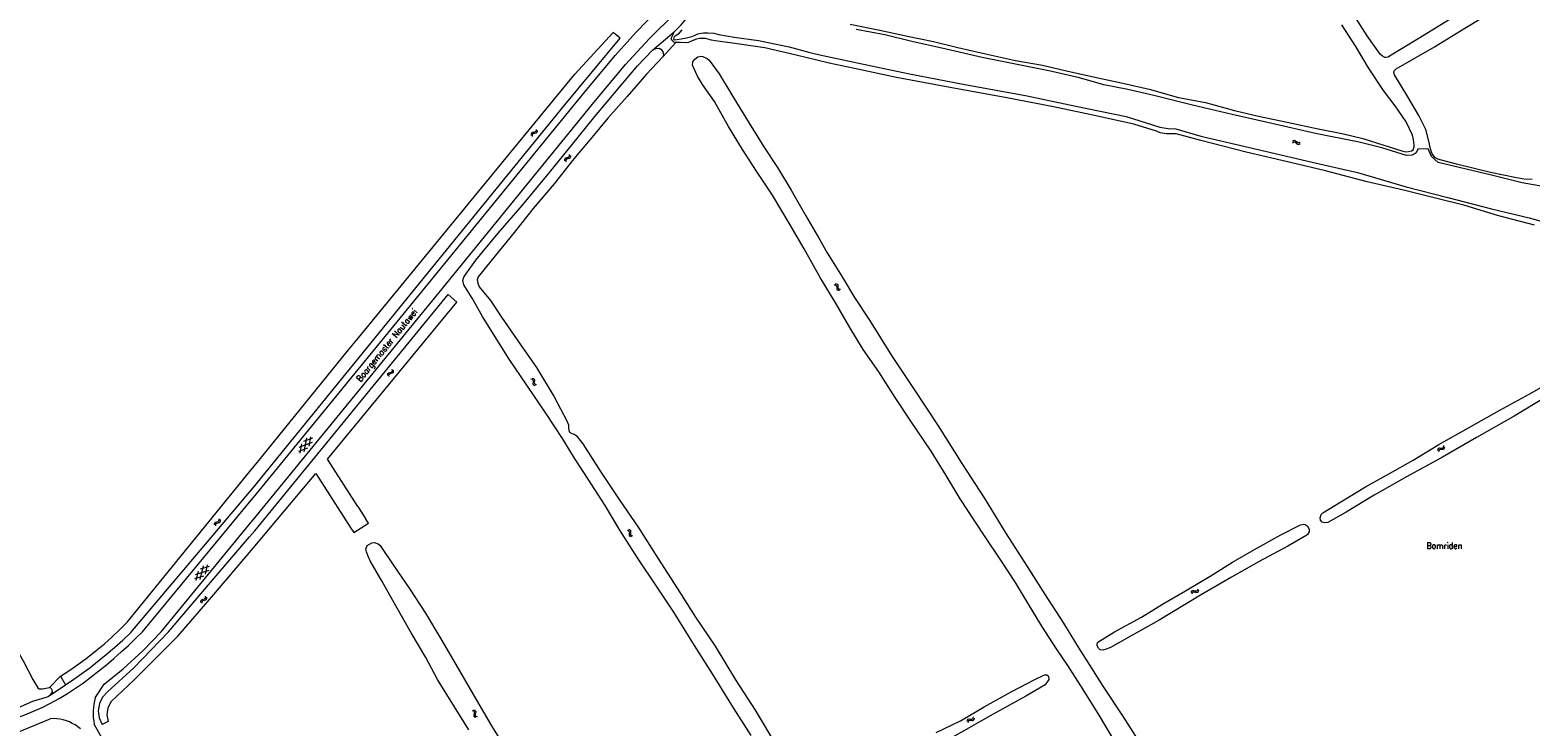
# Model space of a CAD drawing. Header units: metres. Extents: x 189705 to 199106, y 581686 to 588448.
# Tile 331 of 555: x 193929 to 194411, y 586600 to 586824. Entities that reach past the tile are written whole.
import ezdxf

# ---------------------------------------------------------------- set-up
doc = ezdxf.new("R2010")
doc.units = ezdxf.units.M
doc.layers.add('B-WA-OG-GBKN-G', color=7, linetype='Continuous', lineweight=18)
doc.styles.add('Style-STANDARD', font='STANDARD.shx')

msp = doc.modelspace()

# ---------------------------------------------------------------- linework, layer by layer
at = {"layer": 'B-WA-OG-GBKN-G'}
for p, q in [((194090.525, 586790.803), (194090.406, 586790.487)), ((194090.406, 586790.487), (194090.41, 586790.078)), ((194090.808, 586790.971), (194090.525, 586790.803)), ((194090.907, 586790.482), (194090.786, 586790.168)), ((194090.786, 586790.168), (194090.79, 586789.759)), ((194091.21, 586791.039), (194090.808, 586790.971)), ((194091.19, 586790.65), (194090.907, 586790.482)), ((194091.592, 586790.721), (194091.19, 586790.65)), ((194091.618, 586791.115), (194091.21, 586791.039)), ((194091.993, 586790.79), (194091.592, 586790.721)), ((194091.896, 586791.285), (194091.618, 586791.115)), ((194092.013, 586791.591), (194091.896, 586791.285)), ((194092.282, 586790.965), (194091.993, 586790.79)), ((194092.01, 586791.999), (194092.013, 586791.591)), ((194092.396, 586791.272), (194092.282, 586790.965)), ((194092.391, 586791.68), (194092.396, 586791.272)), ((194334.892, 586787.668), (194335.22, 586787.909)), ((194334.927, 586788.163), (194335.253, 586788.407)), ((194335.22, 586787.909), (194335.537, 586787.995)), ((194335.253, 586788.407), (194335.569, 586788.495)), ((194335.537, 586787.995), (194335.838, 586787.869)), ((194335.569, 586788.495), (194335.881, 586788.363)), ((194335.838, 586787.869), (194336.139, 586787.584)), ((194335.881, 586788.363), (194336.172, 586788.079)), ((194336.139, 586787.584), (194336.43, 586787.298)), ((194336.172, 586788.079), (194336.465, 586787.795)), ((194336.43, 586787.298), (194336.732, 586787.168)), ((194336.465, 586787.795), (194336.768, 586787.665)), ((194336.732, 586787.168), (194337.057, 586787.256)), ((194336.768, 586787.665), (194337.093, 586787.752)), ((194337.057, 586787.256), (194337.386, 586787.5)), ((194337.093, 586787.752), (194337.421, 586787.995)), ((194101.258, 586782.586), (194101.162, 586782.263)), ((194101.162, 586782.263), (194101.195, 586781.855)), ((194101.528, 586782.774), (194101.258, 586782.586)), ((194101.925, 586782.87), (194101.528, 586782.774)), ((194101.662, 586782.293), (194101.564, 586781.971)), ((194101.564, 586781.971), (194101.598, 586781.564)), ((194101.932, 586782.481), (194101.662, 586782.293)), ((194102.326, 586782.976), (194101.925, 586782.87)), ((194102.328, 586782.581), (194101.932, 586782.481)), ((194102.592, 586783.165), (194102.326, 586782.976)), ((194102.723, 586782.678), (194102.328, 586782.581)), ((194102.686, 586783.479), (194102.592, 586783.165)), ((194102.654, 586783.885), (194102.686, 586783.479)), ((194103, 586782.874), (194102.723, 586782.678)), ((194103.091, 586783.188), (194103, 586782.874)), ((194103.057, 586783.594), (194103.091, 586783.188)), ((194187.698, 586742.059), (194188.104, 586742.025)), ((194188.05, 586742.409), (194188.456, 586742.378)), ((194188.104, 586742.025), (194188.399, 586741.881)), ((194188.399, 586741.881), (194188.543, 586741.588)), ((194188.456, 586742.378), (194188.752, 586742.237)), ((194188.543, 586741.588), (194188.583, 586741.176)), ((194188.583, 586741.176), (194188.614, 586740.769)), ((194188.752, 586742.237), (194188.901, 586741.933)), ((194188.901, 586741.933), (194188.934, 586741.527)), ((194188.934, 586741.527), (194188.968, 586741.12)), ((194188.614, 586740.769), (194188.756, 586740.472)), ((194188.756, 586740.472), (194189.06, 586740.325)), ((194188.968, 586741.12), (194189.11, 586740.823)), ((194189.06, 586740.325), (194189.467, 586740.292)), ((194189.11, 586740.823), (194189.412, 586740.675)), ((194189.412, 586740.675), (194189.819, 586740.643)), ((194044.359, 586713.289), (194044.443, 586713.605)), ((194044.403, 586712.884), (194044.359, 586713.289)), ((194044.443, 586713.605), (194044.715, 586713.807)), ((194044.715, 586713.807), (194045.108, 586713.914)), ((194044.771, 586713.007), (194044.858, 586713.324)), ((194044.812, 586712.602), (194044.771, 586713.007)), ((194044.858, 586713.324), (194045.119, 586713.519)), ((194045.108, 586713.914), (194045.501, 586714.022)), ((194045.119, 586713.519), (194045.518, 586713.634)), ((194045.501, 586714.022), (194045.767, 586714.217)), ((194045.518, 586713.634), (194045.912, 586713.739)), ((194045.767, 586714.217), (194045.857, 586714.541)), ((194045.857, 586714.541), (194045.814, 586714.947)), ((194045.912, 586713.739), (194046.178, 586713.934)), ((194046.178, 586713.934), (194046.266, 586714.259)), ((194046.266, 586714.259), (194046.223, 586714.665)), ((194090.364, 586711.825), (194090.755, 586711.712)), ((194090.755, 586711.712), (194091.016, 586711.513)), ((194090.779, 586712.099), (194091.171, 586711.988)), ((194091.056, 586710.785), (194091.006, 586710.38)), ((194091.006, 586710.38), (194091.087, 586710.061)), ((194091.016, 586711.513), (194091.099, 586711.197)), ((194091.099, 586711.197), (194091.056, 586710.785)), ((194091.087, 586710.061), (194091.355, 586709.856)), ((194091.171, 586711.988), (194091.432, 586711.792)), ((194091.355, 586709.856), (194091.748, 586709.744)), ((194091.47, 586711.06), (194091.423, 586710.654)), ((194091.423, 586710.654), (194091.503, 586710.335)), ((194091.432, 586711.792), (194091.518, 586711.464)), ((194091.518, 586711.464), (194091.47, 586711.06)), ((194091.503, 586710.335), (194091.77, 586710.13)), ((194091.77, 586710.13), (194092.163, 586710.017)), ((194019.12, 586690.206), (194019.633, 586693.214)), ((194018.567, 586689.54), (194015.707, 586688.48)), ((194020.115, 586691.408), (194015.806, 586689.81)), ((194016.286, 586688), (194016.798, 586691.007)), ((194020.212, 586692.734), (194017.349, 586691.672)), ((194017.574, 586688.342), (194018.345, 586692.874)), ((194381.605, 586688.842), (194381.682, 586689.242)), ((194381.682, 586689.242), (194381.856, 586689.52)), ((194381.856, 586689.52), (194382.175, 586689.633)), ((194381.913, 586688.453), (194381.993, 586688.852)), ((194381.993, 586688.852), (194382.169, 586689.129)), ((194382.169, 586689.129), (194382.476, 586689.239)), ((194382.175, 586689.633), (194382.582, 586689.62)), ((194382.476, 586689.239), (194382.891, 586689.231)), ((194382.582, 586689.62), (194382.99, 586689.607)), ((194382.891, 586689.231), (194383.299, 586689.216)), ((194382.99, 586689.607), (194383.301, 586689.715)), ((194383.299, 586689.216), (194383.61, 586689.324)), ((194383.301, 586689.715), (194383.483, 586689.998)), ((194383.483, 586689.998), (194383.561, 586690.399)), ((194383.61, 586689.324), (194383.79, 586689.608)), ((194383.79, 586689.608), (194383.869, 586690.01)), ((193988.719, 586665.318), (193988.817, 586665.63)), ((193988.747, 586664.911), (193988.719, 586665.318)), ((193988.817, 586665.63), (193989.097, 586665.821)), ((193989.097, 586665.821), (193989.493, 586665.912)), ((193989.119, 586665.019), (193989.219, 586665.332)), ((193989.144, 586664.613), (193989.119, 586665.019)), ((193989.219, 586665.332), (193989.488, 586665.516)), ((193989.488, 586665.516), (193989.891, 586665.615)), ((193989.493, 586665.912), (193989.891, 586666.004)), ((193989.891, 586666.004), (193990.164, 586666.187)), ((193989.891, 586665.615), (193990.29, 586665.704)), ((193990.164, 586666.187), (193990.268, 586666.507)), ((193990.268, 586666.507), (193990.242, 586666.915)), ((193990.29, 586665.704), (193990.563, 586665.887)), ((193990.563, 586665.887), (193990.665, 586666.209)), ((193990.665, 586666.209), (193990.639, 586666.617)), ((194121.23, 586663.255), (194121.621, 586663.141)), ((194121.621, 586663.141), (194121.882, 586662.941)), ((194121.645, 586663.528), (194122.037, 586663.417)), ((194121.921, 586662.213), (194121.871, 586661.808)), ((194121.871, 586661.808), (194121.952, 586661.489)), ((194121.882, 586662.941), (194121.965, 586662.626)), ((194121.965, 586662.626), (194121.921, 586662.213)), ((194121.952, 586661.489), (194122.22, 586661.285)), ((194122.037, 586663.417), (194122.298, 586663.22)), ((194122.22, 586661.285), (194122.613, 586661.172)), ((194122.335, 586662.488), (194122.288, 586662.083)), ((194122.288, 586662.083), (194122.368, 586661.764)), ((194122.298, 586663.22), (194122.384, 586662.892)), ((194122.384, 586662.892), (194122.335, 586662.488)), ((194122.368, 586661.764), (194122.635, 586661.558)), ((194122.635, 586661.558), (194123.028, 586661.445)), ((193986.888, 586650.245), (193982.494, 586648.897)), ((193982.87, 586647.062), (193983.554, 586650.035)), ((193987.061, 586651.563), (193984.142, 586650.668)), ((193984.175, 586647.33), (193985.205, 586651.811)), ((193985.826, 586649.103), (193986.51, 586652.076)), ((193985.235, 586648.469), (193982.319, 586647.575)), ((193984.362, 586640.422), (193984.455, 586640.736)), ((193984.395, 586640.016), (193984.362, 586640.422)), ((193984.455, 586640.736), (193984.733, 586640.93)), ((193984.733, 586640.93), (193985.128, 586641.026)), ((193984.766, 586640.129), (193984.862, 586640.443)), ((193984.796, 586639.723), (193984.766, 586640.129)), ((193984.862, 586640.443), (193985.128, 586640.631)), ((193985.128, 586641.026), (193985.525, 586641.123)), ((193985.128, 586640.631), (193985.53, 586640.734)), ((193985.525, 586641.123), (193985.796, 586641.31)), ((193985.53, 586640.734), (193985.927, 586640.828)), ((193985.796, 586641.31), (193985.895, 586641.631)), ((193985.895, 586641.631), (193985.864, 586642.039)), ((193985.927, 586640.828), (193986.198, 586641.015)), ((193986.198, 586641.015), (193986.296, 586641.338)), ((193986.296, 586641.338), (193986.264, 586641.745)), ((194302.423, 586643.165), (194302.567, 586643.546)), ((194302.567, 586643.546), (194302.785, 586643.79)), ((194302.659, 586642.729), (194302.806, 586643.109)), ((194302.785, 586643.79), (194303.119, 586643.847)), ((194302.806, 586643.109), (194303.027, 586643.352)), ((194303.027, 586643.352), (194303.349, 586643.407)), ((194303.119, 586643.847), (194303.518, 586643.764)), ((194303.349, 586643.407), (194303.756, 586643.329)), ((194303.518, 586643.764), (194303.918, 586643.682)), ((194303.756, 586643.329), (194304.155, 586643.244)), ((194303.918, 586643.682), (194304.243, 586643.735)), ((194304.155, 586643.244), (194304.48, 586643.297)), ((194304.243, 586643.735), (194304.47, 586643.983)), ((194304.47, 586643.983), (194304.616, 586644.365)), ((194304.48, 586643.297), (194304.707, 586643.546)), ((194304.707, 586643.546), (194304.853, 586643.928)), ((194071.503, 586605.297), (194071.882, 586605.148)), ((194071.882, 586605.148), (194072.124, 586604.926)), ((194071.941, 586605.532), (194072.321, 586605.385)), ((194072.097, 586604.197), (194072.01, 586603.799)), ((194072.01, 586603.799), (194072.061, 586603.474)), ((194072.061, 586603.474), (194072.31, 586603.246)), ((194072.177, 586604.604), (194072.097, 586604.197)), ((194072.124, 586604.926), (194072.177, 586604.604)), ((194072.31, 586603.246), (194072.691, 586603.097)), ((194072.321, 586605.385), (194072.563, 586605.166)), ((194072.534, 586604.434), (194072.45, 586604.034)), ((194072.45, 586604.034), (194072.501, 586603.709)), ((194072.501, 586603.709), (194072.747, 586603.48)), ((194072.619, 586604.831), (194072.534, 586604.434)), ((194072.563, 586605.166), (194072.619, 586604.831)), ((194072.747, 586603.48), (194073.128, 586603.332)), ((194230.489, 586601.813), (194230.592, 586602.207)), ((194230.592, 586602.207), (194230.784, 586602.472)), ((194230.771, 586601.404), (194230.876, 586601.797)), ((194230.784, 586602.472), (194231.109, 586602.565)), ((194230.876, 586601.797), (194231.071, 586602.062)), ((194231.071, 586602.062), (194231.384, 586602.151)), ((194231.109, 586602.565), (194231.514, 586602.524)), ((194231.384, 586602.151), (194231.798, 586602.116)), ((194231.514, 586602.524), (194231.921, 586602.485)), ((194231.798, 586602.116), (194232.204, 586602.074)), ((194231.921, 586602.485), (194232.238, 586602.572)), ((194232.204, 586602.074), (194232.521, 586602.161)), ((194232.238, 586602.572), (194232.438, 586602.843)), ((194232.438, 586602.843), (194232.543, 586603.238)), ((194232.521, 586602.161), (194232.72, 586602.434)), ((194232.72, 586602.434), (194232.825, 586602.829))]:
    msp.add_line(p, q, dxfattribs=at)
at = {"layer": 'B-WA-OG-GBKN-G', "flags": 128}
for points in [[(194364.555, 586815.078), (194363.889, 586815.52), (194363.087, 586816.163), (194358.966, 586822.028), (194354.447, 586829.143), (194349.191, 586836.863), (194342.933, 586845.938), (194337.625, 586853.93), (194332.227, 586861.825), (194326.55, 586870.011), (194320.622, 586878.73), (194316.012, 586885.774), (194309.949, 586894.888), (194304.286, 586903.179), (194298.377, 586912.065), (194292.088, 586921.659), (194286.329, 586930.351), (194280.95, 586938.207), (194276.872, 586942.957)], [(194422.462, 586850.389), (194408.672, 586841.984), (194396.647, 586834.385), (194385.62, 586827.419), (194375.301, 586821.035), (194366.071, 586815.483), (194365.656, 586815.225), (194364.866, 586815.052), (194364.555, 586815.078)], [(194411.92, 586775.892), (194409.343, 586776.027), (194406.856, 586776.395), (194398.497, 586778.175), (194387.62, 586780.867), (194381.664, 586782.44), (194380.694, 586782.922), (194379.654, 586784.407), (194379.242, 586785.775), (194378.762, 586788.199), (194377.746, 586791.99), (194375.566, 586796.419), (194371.951, 586802.451), (194367.737, 586809.533), (194367.44, 586810.305), (194367.597, 586810.79), (194368.239, 586811.404), (194380.536, 586818.51), (194390.323, 586824.514), (194399.994, 586830.381), (194412.157, 586838.537)], [(194117.423, 586815.763), (194124.184, 586823.234), (194131.207, 586830.461)], [(194120.743, 586812.824), (194128.464, 586821.191), (194136.579, 586829.176)], [(194136.4, 586823.347), (194138.591, 586825.61), (194140.748, 586828.181)], [(194001.129, 586676.796), (194057.124, 586745.738), (194101.229, 586799.874), (194119.024, 586821.279), (194116.778, 586823.163)], [(194034.964, 586724.988), (194104.463, 586809.71), (194116.778, 586823.163)], [(194129.445, 586817.494), (194136.4, 586823.347)], [(194136.873, 586819.924), (194136.237, 586820.044), (194135.59, 586820.67), (194135.43, 586821.183), (194135.667, 586821.845), (194136.4, 586823.347)], [(194138.782, 586823.971), (194137.698, 586822.593), (194136.937, 586822.09), (194136.319, 586821.813), (194136.173, 586820.996), (194136.269, 586820.807), (194136.379, 586820.729), (194137.204, 586820.823), (194138.581, 586821.076), (194140.277, 586821.368), (194142.064, 586821.86), (194143.085, 586822.297), (194143.995, 586822.643), (194145.808, 586822.98), (194147.197, 586823.064), (194149.137, 586822.894), (194150.661, 586822.446), (194155.578, 586821.672), (194163.467, 586820.56), (194173.318, 586818.479), (194179.886, 586816.659), (194184.14, 586815.7), (194193.635, 586813.663), (194211.906, 586809.829), (194229.713, 586806.449), (194249.216, 586802.896), (194265.351, 586799.455), (194281.564, 586796.13), (194289.94, 586793.508), (194292.374, 586792.752), (194294.964, 586792.241), (194297.464, 586792.171), (194305.543, 586789.783), (194322.986, 586785.782), (194342.616, 586781.102), (194355.785, 586778.16), (194371.477, 586773.527), (194384.827, 586770.118), (194398.901, 586766.435), (194410.905, 586763.559), (194426.209, 586759.342)], [(194192.888, 586825.786), (194202.4, 586823.875), (194211.328, 586821.952), (194219.694, 586820.276), (194227.456, 586818.264), (194236.359, 586816.276), (194245.973, 586814.137), (194254.644, 586812.577), (194262.374, 586810.812), (194271.419, 586808.824), (194280.426, 586806.894), (194288.913, 586804.868), (194298.346, 586802.27), (194306.958, 586800.6), (194316.299, 586798.112), (194323.997, 586796.237), (194333.211, 586794.306), (194343.175, 586792.161), (194351.276, 586790.563), (194357.549, 586789.086), (194364.294, 586786.96), (194370.075, 586785.056), (194371.376, 586784.82), (194372.18, 586784.877), (194373.165, 586785.127), (194373.651, 586785.392), (194373.964, 586786.356), (194373.972, 586786.952), (194373.782, 586788.747), (194373.486, 586790.127), (194371.462, 586794.452), (194367.936, 586799.577), (194364.215, 586804.456), (194359.295, 586811.818), (194355.248, 586818.654), (194350.773, 586825.543)], [(194315.598, 586796.745), (194302.818, 586799.752), (194290.439, 586802.874), (194282.01, 586804.822), (194274.356, 586806.302), (194266.497, 586808.547), (194256.669, 586810.822), (194245.429, 586813.074), (194235.237, 586815.13), (194223.687, 586817.81), (194212.654, 586820.282), (194203.978, 586822.321), (194194.797, 586824.077)], [(194132.733, 586815.324), (194136.873, 586819.924)], [(194138.392, 586819.937), (194136.873, 586819.924)], [(194412.693, 586761.271), (194400.742, 586764.34), (194390.015, 586767.66), (194381.741, 586769.712), (194370.586, 586772.475), (194358.887, 586775.137), (194345.511, 586778.689), (194334.731, 586781.218), (194320.08, 586784.721), (194305.487, 586788.457), (194297.583, 586790.515), (194295.996, 586790.557), (194294.473, 586790.547), (194292.46, 586790.888), (194291.282, 586791.467), (194283.941, 586793.711), (194270.772, 586796.595), (194258.133, 586799.194), (194243.228, 586802.153), (194225.039, 586805.489), (194207.763, 586808.693), (194194.244, 586811.578), (194186.146, 586813.311), (194175.492, 586815.876), (194165.511, 586818.146), (194155.047, 586819.697), (194149.487, 586820.428), (194148.301, 586820.687), (194147.172, 586820.964), (194146.433, 586821.181), (194145.447, 586821.244), (194144.486, 586821.19), (194143.518, 586820.986), (194142.146, 586820.395), (194141.014, 586819.913), (194139.858, 586819.795), (194138.392, 586819.937)], [(194001.233, 586673.681), (194059.378, 586744.832), (194106.796, 586802.941), (194117.423, 586815.763)], [(194161.056, 586597.294), (194154.918, 586606.987), (194148.619, 586617.049), (194142.868, 586626.13), (194136.222, 586636.888), (194130.869, 586644.883), (194124.587, 586654.309), (194118.913, 586663.182), (194114.221, 586671.167), (194108.708, 586679.59), (194104.335, 586686.315), (194100.533, 586692.66), (194095.102, 586700.778), (194089.046, 586709.782), (194083.408, 586718.115), (194078.328, 586726.167), (194074.763, 586731.83), (194071.464, 586737.719), (194068.841, 586742.073), (194068.542, 586743.431), (194068.669, 586744.19), (194068.911, 586744.727), (194072.627, 586749.982), (194079.818, 586758.617), (194087.627, 586767.665), (194095.321, 586777.005), (194103.334, 586786.74), (194110.846, 586796.166), (194118.761, 586805.511), (194124.542, 586812.419), (194129.445, 586817.494)], [(194132.733, 586815.324), (194127.516, 586809.758), (194121.273, 586802.547), (194115.057, 586795.641), (194109.96, 586789.418), (194104.179, 586782.524), (194097.803, 586774.521), (194091.115, 586766.572), (194084.986, 586758.887), (194077.436, 586749.624), (194073.409, 586744.585)], [(194129.445, 586817.494), (194130.505, 586817.989), (194131.532, 586818.121), (194132.127, 586817.787), (194132.676, 586817.019), (194132.905, 586815.882), (194132.733, 586815.324)], [(194188.366, 586735.897), (194183.268, 586744.416), (194178.134, 586753.604), (194173.307, 586761.83), (194167.939, 586770.824), (194162.766, 586778.578), (194158.324, 586785.491), (194153.825, 586792.962), (194149.341, 586800.901), (194145.444, 586806.442), (194143.879, 586809.123), (194142.213, 586812.675), (194142.379, 586813.745), (194142.961, 586814.606), (194143.931, 586815.27), (194144.873, 586815.48), (194145.6, 586815.432), (194146.915, 586814.777), (194147.568, 586814.242), (194150.788, 586809.84), (194155.513, 586802.056), (194160.437, 586793.966), (194165.195, 586786.357), (194169.497, 586779.776), (194173.924, 586772.415), (194178.686, 586764.17), (194183.1, 586756.53), (194185.454, 586752.367), (194190.302, 586744.583), (194194.247, 586738.016), (194199.126, 586730.667), (194206.163, 586719.348), (194213.208, 586708.71), (194221.137, 586696.762), (194228.735, 586684.619), (194235.96, 586673.605), (194242.964, 586662.002), (194249.692, 586651.533), (194255.244, 586642.802), (194261.345, 586633.39), (194266.122, 586625.613), (194270.403, 586618.9), (194274.05, 586613.101), (194280.32, 586603.54), (194287.706, 586592.046)], [(194001.156, 586666.573), (194061.827, 586740.757), (194110.145, 586800.079), (194120.743, 586812.824)], [(194415.94, 586773.524), (194408.7, 586774.809), (194399.287, 586777.213), (194386.183, 586780.285), (194381.728, 586781.382), (194379.53, 586783.24), (194378.551, 586785.794), (194375.156, 586785.672), (194374.844, 586784.934), (194374.376, 586784.209), (194373.364, 586783.719), (194371.589, 586783.645), (194363.614, 586786.046), (194356.311, 586787.836), (194342.325, 586790.716), (194328.34, 586793.868), (194315.598, 586796.745)], [(194073.409, 586744.585), (194073.132, 586743.619), (194073.258, 586742.599), (194073.72, 586741.454), (194077.349, 586737.051), (194080.883, 586731.712), (194086.915, 586722.943), (194092.141, 586715.474), (194097.871, 586706.083), (194101.914, 586698.367), (194102.382, 586697.047), (194102.456, 586696.079), (194102.485, 586695.352), (194102.755, 586694.715), (194103.539, 586694.302), (194104.233, 586694.072), (194104.913, 586693.686), (194107.004, 586690.996), (194112.749, 586682.078), (194118.741, 586673.088), (194125.024, 586663.824), (194131.084, 586654.197), (194137.352, 586644.556), (194143.258, 586635.281), (194149.501, 586625.926), (194156.095, 586615.102), (194162.344, 586605.436), (194169.246, 586593.936)], [(194001.689, 586663.049), (194063.756, 586738.915), (194066.53, 586736.452)], [(194034.743, 586670.847), (194024.996, 586686.059), (194066.53, 586736.452)], [(194277.919, 586595.351), (194272.852, 586603.815), (194267.739, 586612.052), (194262.742, 586619.739), (194259.138, 586625.123), (194254.477, 586632.368), (194250.158, 586639.464), (194246.002, 586646.456), (194241.01, 586653.922), (194236.464, 586660.759), (194232.932, 586666.091), (194228.219, 586673.343), (194223.668, 586680.744), (194218.872, 586688.624), (194212.402, 586698.27), (194207.313, 586705.898), (194202.039, 586714.136), (194197.053, 586721.317), (194192.767, 586728.361), (194188.366, 586735.897)], [(194031.793, 586721.122), (194034.964, 586724.988)], [(194002.515, 586685.081), (194031.793, 586721.122)], [(194344.711, 586668.781), (194350.516, 586672.338), (194358.384, 586677.102), (194366.043, 586681.445), (194373.728, 586685.73), (194381.939, 586690.707), (194391.486, 586696.134), (194401.538, 586701.729), (194410.948, 586706.898), (194419.431, 586711.79)], [(194416.05, 586705.864), (194406.107, 586699.815), (194394.005, 586692.949), (194383.071, 586686.721), (194371.586, 586680.378), (194361.138, 586674.479), (194352.155, 586669.018), (194346.298, 586665.733), (194345.372, 586665.56), (194344.452, 586665.757), (194343.91, 586666.464), (194343.788, 586667.151), (194344.147, 586668.251), (194344.711, 586668.781)], [(194000, 586681.987), (194002.515, 586685.081)], [(193960.793, 586633.761), (194000, 586681.987)], [(194001.191, 586657.467), (194021.323, 586681.476), (194030.109, 586667.701)], [(193961.858, 586630.33), (194000, 586675.46)], [(194000, 586675.46), (194001.129, 586676.796)], [(193965.66, 586630.581), (194000, 586672.187)], [(194000, 586672.187), (194001.233, 586673.681)], [(194034.743, 586670.847), (194037.331, 586666.807)], [(193977.095, 586637.154), (194000, 586665.16)], [(194000, 586665.16), (194001.156, 586666.573)], [(194030.109, 586667.701), (194032.558, 586663.861)], [(194033.468, 586662.435), (194038.193, 586665.462)], [(194038.193, 586665.462), (194037.331, 586666.807)], [(194283.087, 586629.309), (194276.498, 586625.566), (194275.123, 586625.037), (194273.976, 586624.651), (194273.167, 586624.789), (194272.643, 586625.276), (194272.178, 586626.093), (194272.167, 586626.695), (194272.44, 586627.284), (194277.804, 586630.615), (194286.442, 586635.326), (194293.174, 586639.405), (194300.613, 586643.71), (194308.455, 586648.5), (194315.667, 586652.922), (194322.788, 586656.988), (194331.213, 586661.737), (194337.523, 586664.982), (194338.559, 586665.155), (194339.246, 586664.985), (194339.737, 586664.544), (194340.163, 586663.733), (194340.324, 586663.247), (194340.251, 586662.671), (194339.764, 586661.849), (194339.497, 586661.571), (194333.395, 586658.131), (194324.264, 586653.163), (194315.398, 586648.129), (194305.398, 586642.372), (194292.134, 586634.342), (194283.087, 586629.309)], [(193989.317, 586648.528), (194000, 586661.067)], [(194000, 586661.067), (194001.689, 586663.049)], [(194032.558, 586663.861), (194033.468, 586662.435)], [(193988.534, 586642.58), (194000, 586656.066)], [(194000, 586656.066), (194001.191, 586657.467)], [(194070.405, 586599.101), (194065.783, 586606.469), (194060.368, 586615.281), (194056.646, 586622.263), (194051.897, 586630.254), (194046.923, 586638.89), (194042.633, 586646.769), (194038.754, 586653.414), (194037.976, 586655.066), (194037.52, 586656.223), (194037.329, 586657.127), (194037.75, 586658.254), (194039.266, 586659.15), (194040.143, 586659.224), (194041.322, 586658.843), (194041.917, 586658.308), (194046.322, 586651.726), (194051.425, 586644.245), (194056.481, 586636.577), (194061.759, 586627.797), (194067.391, 586618.081), (194072.887, 586608.626), (194077.694, 586600.406), (194082.646, 586592.485)], [(193973.979, 586630.528), (193989.317, 586648.528)], [(193977.109, 586629.276), (193988.534, 586642.58)], [(193959.458, 586618.695), (193965.749, 586624.446), (193971.637, 586630.608), (193977.095, 586637.154)], [(193955.907, 586629.005), (193958.385, 586631.347), (193960.793, 586633.761)], [(193961.106, 586626.215), (193963.402, 586628.378), (193965.66, 586630.581)], [(193962.866, 586618.947), (193973.979, 586630.528)], [(193923.676, 586627.655), (193927.303, 586621.194), (193930.439, 586615.247), (193932.024, 586612.566), (193932.419, 586612.253), (193933.451, 586612.294), (193934.594, 586612.509), (193935.77, 586612.699)], [(193950.746, 586624.548), (193953.359, 586626.738), (193955.907, 586629.005)], [(193956.401, 586622.013), (193958.772, 586624.093), (193961.106, 586626.215)], [(193956.633, 586625.534), (193959.273, 586627.902), (193961.858, 586630.33)], [(193962.866, 586615.034), (193977.109, 586629.276)], [(193945.134, 586620.266), (193947.973, 586622.364), (193950.746, 586624.548)], [(193946.13, 586617.15), (193948.678, 586619.044), (193951.185, 586620.992)], [(193951.185, 586620.992), (193953.936, 586623.231), (193956.633, 586625.534)], [(193951.596, 586618.015), (193954.016, 586619.993), (193956.401, 586622.013)], [(193939.268, 586616.339), (193935.77, 586612.699)], [(193939.268, 586616.339), (193942.231, 586618.257), (193945.134, 586620.266)], [(193939.268, 586616.339), (193940.915, 586613.527)], [(193940.915, 586613.527), (193943.542, 586615.311), (193946.13, 586617.15)], [(193946.654, 586614.187), (193949.142, 586616.079), (193951.596, 586618.015)], [(193950.467, 586609.383), (193953.279, 586613.744), (193959.458, 586618.695)], [(193954.428, 586611.295), (193962.866, 586618.947)], [(194220.538, 586598.194), (194228.306, 586601.974), (194235.908, 586606.447), (194244.637, 586611.325), (194252.179, 586615.28), (194255.343, 586616.776), (194256.042, 586616.717), (194256.586, 586616.281), (194256.713, 586615.238), (194255.498, 586613.537), (194249.317, 586609.884)], [(193935.77, 586612.699), (193936.224, 586612.619), (193936.533, 586611.91), (193936.556, 586611.248), (193935.954, 586610.167)], [(193935.954, 586610.167), (193940.915, 586613.527)], [(193941.5, 586610.732), (193944.108, 586612.413), (193946.654, 586614.187)], [(193954.428, 586611.295), (193952.821, 586609.609), (193951.781, 586607.526), (193951.399, 586605.228), (193951.71, 586602.92), (193952.685, 586600.805)], [(193955.57, 586608.139), (193962.866, 586615.034)], [(193935.954, 586610.167), (193935.296, 586609.709), (193930.337, 586608.185), (193925.726, 586606.108), (193919.708, 586603.07), (193907.944, 586598.272), (193893.983, 586592.704), (193877.889, 586586.224), (193860.248, 586579.276), (193857.992, 586578.293), (193856.413, 586577.969)], [(193930.613, 586605.031), (193933.385, 586606.297), (193936.11, 586607.66)], [(193936.11, 586607.66), (193938.833, 586609.148), (193941.5, 586610.732)], [(193949.996, 586607.299), (193949.854, 586606.24), (193949.779, 586605.174)], [(193950.467, 586609.383), (193950.2, 586608.348), (193949.996, 586607.299)], [(193955.57, 586608.139), (193954.468, 586606.173), (193954.121, 586603.946), (193954.572, 586601.738)], [(194249.317, 586609.884), (194238.805, 586604.122), (194228.668, 586598.333), (194218.142, 586592.467), (194209.127, 586587.051), (194197.531, 586580.404), (194187.255, 586574.773), (194183.5, 586572.556), (194183.354, 586571.739), (194183.635, 586570.725), (194186.701, 586566.655), (194191.136, 586559.63), (194196.992, 586550.776), (194201.611, 586544.6), (194204.473, 586541.141), (194205.899, 586538.476), (194207.3, 586536.069), (194209.875, 586531.536), (194213.693, 586523.716), (194217.707, 586516.777), (194222.716, 586508.546), (194228.244, 586500)], [(193924.943, 586602.8), (193927.798, 586603.865), (193930.613, 586605.031)], [(193925.447, 586598.22), (193927.424, 586599.025), (193935.96, 586602.641)], [(193938.081, 586602.608), (193937.021, 586602.664), (193935.96, 586602.641)], [(193940.172, 586602.25), (193939.133, 586602.47), (193938.081, 586602.608)], [(193942.132, 586601.597), (193941.164, 586601.96), (193940.172, 586602.25)], [(193943.972, 586600.658), (193943.07, 586601.163), (193942.132, 586601.597)], [(193949.779, 586605.174), (193949.768, 586604.101), (193949.821, 586603.03)], [(193949.821, 586603.03), (193949.94, 586601.963), (193950.123, 586600.906)], [(193954.572, 586601.738), (193952.685, 586600.805)], [(193945.667, 586599.403), (193944.842, 586600.061), (193943.972, 586600.658)], [(193960.109, 586582.944), (193950.123, 586600.906)]]:
    msp.add_lwpolyline(points, dxfattribs=at)

# ---------------------------------------------------------------- texts
at = {"layer": 'B-WA-OG-GBKN-G', "style": 'Style-STANDARD'}
msp.add_text('Boargemaster Nautawei', height=2, rotation=50.84774, dxfattribs=at).set_placement((194035.655, 586710.749))
msp.add_text('Bomriden', height=2, dxfattribs=at).set_placement((194377.981, 586657.223))

doc.saveas('drawing.dxf')
